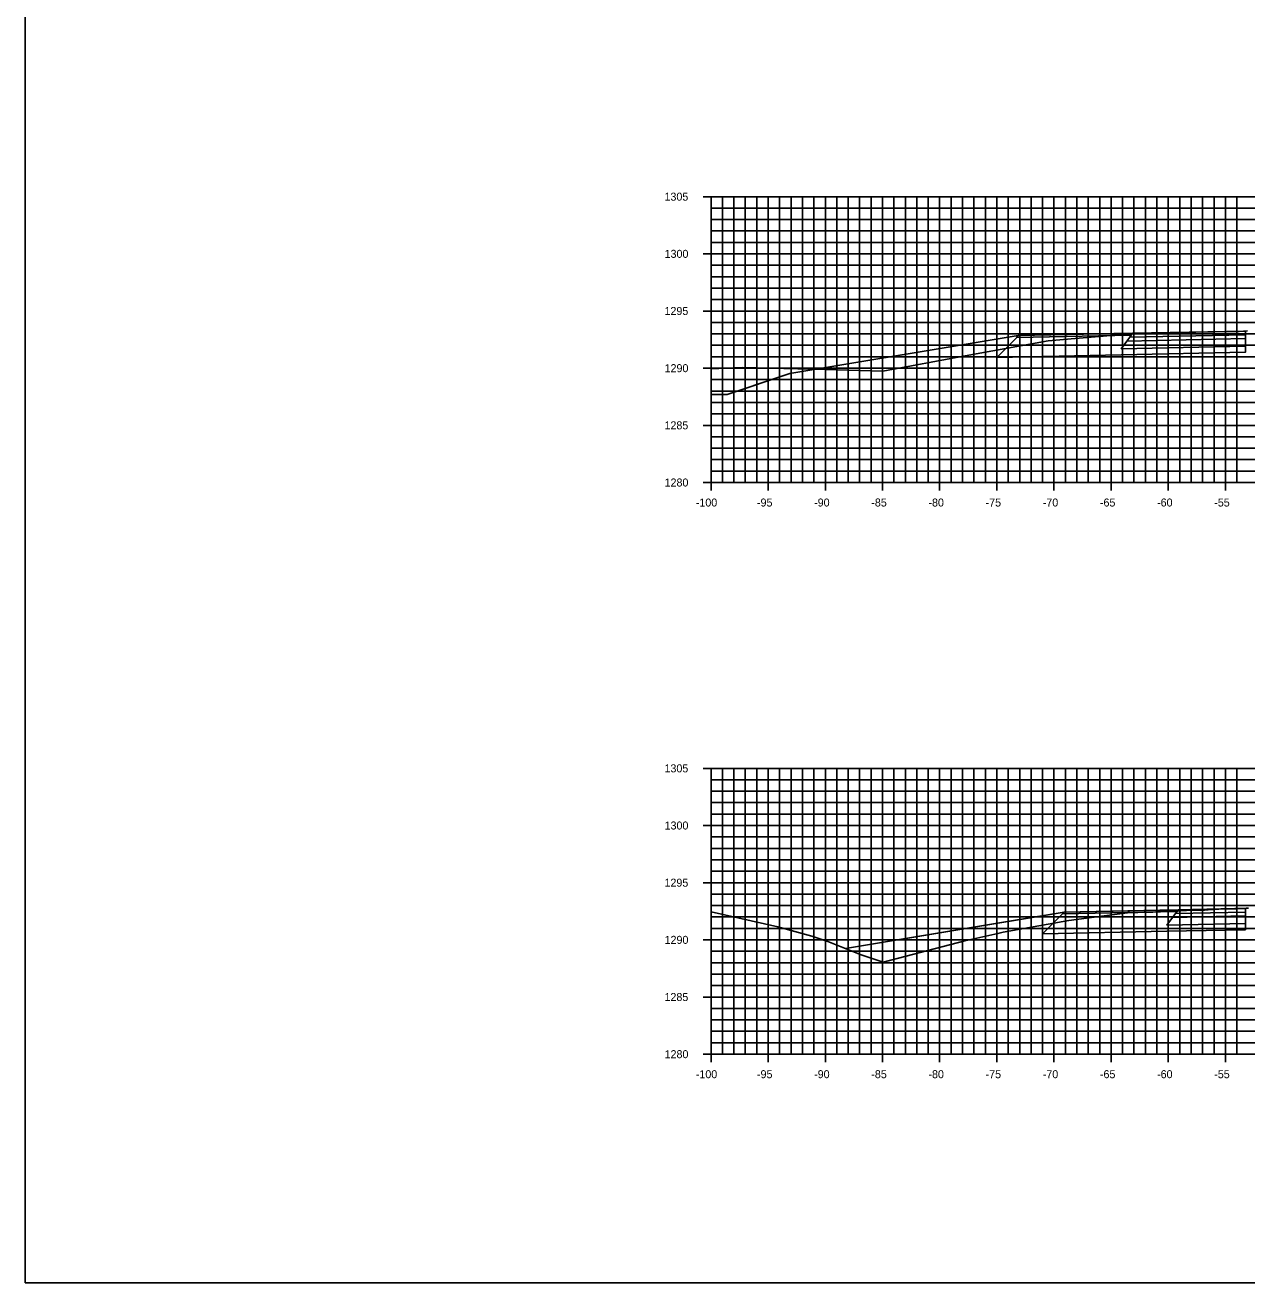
# Model space of a CAD drawing. Extents: x 674939 to 678919, y 750652 to 765176.
# Drawn here: x 677778.5 to 677885.4, y 757822.6 to 757932.6 of the extents above; entities that cross this region are included whole.
import ezdxf

# ---------------------------------------------------------------- set-up
doc = ezdxf.new("R2010")
doc.units = 0
for name, color, linetype in [('R_Alt Surface', 7, 'Continuous'), ('R_Axis', 7, 'Continuous'), ('R_Axis Annot', 7, 'Continuous'), ('R_Exist Surface', 7, 'Continuous'), ('R_Fin Surface', 7, 'Continuous'), ('R_Grid', 7, 'Continuous'), ('R_No Plot', 7, 'Continuous')]:
    doc.layers.add(name, color=color, linetype=linetype)

msp = doc.modelspace()

# ---------------------------------------------------------------- linework, layer by layer
for points in [[(677865.41, 757905.4), (677845.41, 757902.07), (677839.94, 757900.24)], [(677869.41, 757854.98), (677869.41, 757854.98), (677869.41, 757854.98), (677850.28, 757851.8)]]:
    msp.add_lwpolyline(points)
at = {"layer": 'R_Alt Surface'}
for points in [[(677885.27, 757904.48), (677885.27, 757903.94), (677874.41, 757903.71), (677863.54, 757903.49), (677865.29, 757905.24)], [(677885.27, 757853.98), (677885.27, 757853.44), (677878.41, 757853.3), (677867.53, 757853.07), (677869.29, 757854.83)]]:
    msp.add_lwpolyline(points, dxfattribs=at)
for points in [[(677885.27, 757905.14), (677885.27, 757904.48), (677874.41, 757904.25), (677874.91, 757904.92)], [(677885.27, 757905.47), (677885.27, 757905.14), (677874.91, 757904.92), (677875.16, 757905.26)], [(677885.27, 757854.97), (677885.27, 757854.64), (677878.91, 757854.51), (677879.16, 757854.84)], [(677885.27, 757854.64), (677885.27, 757853.98), (677878.41, 757853.84), (677878.91, 757854.51)]]:
    msp.add_lwpolyline(points, close=True, dxfattribs=at)
at = {"layer": 'R_Axis'}
for p, q in [((677837.83, 757917.55), (677839.23, 757917.55)), ((677838.53, 757892.55), (677838.53, 757917.55)), ((677838.53, 757916.55), (677838.88, 757916.55)), ((677838.53, 757915.55), (677838.88, 757915.55)), ((677838.53, 757914.55), (677838.88, 757914.55)), ((677838.53, 757913.55), (677838.88, 757913.55)), ((677837.83, 757912.55), (677839.23, 757912.55)), ((677838.53, 757911.55), (677838.88, 757911.55)), ((677838.53, 757910.55), (677838.88, 757910.55)), ((677838.53, 757909.55), (677838.88, 757909.55)), ((677838.53, 757908.55), (677838.88, 757908.55)), ((677837.83, 757907.55), (677839.23, 757907.55)), ((677838.53, 757906.55), (677838.88, 757906.55)), ((677838.53, 757905.55), (677838.88, 757905.55)), ((677838.53, 757904.55), (677838.88, 757904.55)), ((677838.53, 757903.55), (677838.88, 757903.55)), ((677837.83, 757902.55), (677839.23, 757902.55)), ((677838.53, 757901.55), (677838.88, 757901.55)), ((677838.53, 757900.55), (677838.88, 757900.55)), ((677838.53, 757899.55), (677838.88, 757899.55)), ((677838.53, 757898.55), (677838.88, 757898.55)), ((677837.83, 757897.55), (677839.23, 757897.55)), ((677838.53, 757896.55), (677838.88, 757896.55)), ((677838.53, 757895.55), (677838.88, 757895.55)), ((677838.53, 757894.55), (677838.88, 757894.55)), ((677838.53, 757893.55), (677838.88, 757893.55)), ((677837.83, 757892.55), (677839.23, 757892.55)), ((677838.53, 757891.85), (677838.53, 757893.25)), ((677838.53, 757892.55), (678038.53, 757892.55)), ((677843.53, 757891.85), (677843.53, 757893.25)), ((677848.53, 757891.85), (677848.53, 757893.25)), ((677853.53, 757891.85), (677853.53, 757893.25)), ((677858.53, 757891.85), (677858.53, 757893.25)), ((677863.53, 757891.85), (677863.53, 757893.25)), ((677868.53, 757891.85), (677868.53, 757893.25)), ((677873.53, 757891.85), (677873.53, 757893.25)), ((677878.53, 757891.85), (677878.53, 757893.25)), ((677883.53, 757891.85), (677883.53, 757893.25)), ((677837.83, 757867.55), (677839.23, 757867.55)), ((677838.53, 757842.55), (677838.53, 757867.55)), ((677838.53, 757866.55), (677838.88, 757866.55)), ((677838.53, 757865.55), (677838.88, 757865.55)), ((677838.53, 757864.55), (677838.88, 757864.55)), ((677838.53, 757863.55), (677838.88, 757863.55)), ((677837.83, 757862.55), (677839.23, 757862.55)), ((677838.53, 757861.55), (677838.88, 757861.55)), ((677838.53, 757860.55), (677838.88, 757860.55)), ((677838.53, 757859.55), (677838.88, 757859.55)), ((677838.53, 757858.55), (677838.88, 757858.55)), ((677837.83, 757857.55), (677839.23, 757857.55)), ((677838.53, 757856.55), (677838.88, 757856.55)), ((677838.53, 757855.55), (677838.88, 757855.55)), ((677838.53, 757854.55), (677838.88, 757854.55)), ((677838.53, 757853.55), (677838.88, 757853.55)), ((677837.83, 757852.55), (677839.23, 757852.55)), ((677838.53, 757851.55), (677838.88, 757851.55)), ((677838.53, 757850.55), (677838.88, 757850.55)), ((677838.53, 757849.55), (677838.88, 757849.55)), ((677838.53, 757848.55), (677838.88, 757848.55)), ((677837.83, 757847.55), (677839.23, 757847.55)), ((677838.53, 757846.55), (677838.88, 757846.55)), ((677838.53, 757845.55), (677838.88, 757845.55)), ((677838.53, 757844.55), (677838.88, 757844.55)), ((677838.53, 757843.55), (677838.88, 757843.55)), ((677838.53, 757841.85), (677838.53, 757843.25)), ((677843.53, 757841.85), (677843.53, 757843.25)), ((677848.53, 757841.85), (677848.53, 757843.25)), ((677853.53, 757841.85), (677853.53, 757843.25)), ((677858.53, 757841.85), (677858.53, 757843.25)), ((677863.53, 757841.85), (677863.53, 757843.25)), ((677868.53, 757841.85), (677868.53, 757843.25)), ((677873.53, 757841.85), (677873.53, 757843.25)), ((677878.53, 757841.85), (677878.53, 757843.25)), ((677883.53, 757841.85), (677883.53, 757843.25)), ((677837.83, 757842.55), (677839.23, 757842.55)), ((677838.53, 757842.55), (678038.53, 757842.55))]:
    msp.add_line(p, q, dxfattribs=at)
at = {"layer": 'R_Exist Surface'}
for points in [[(677838.53, 757902.5), (677841.26, 757902.6), (677848.54, 757902.43), (677853.57, 757902.28), (677860.77, 757903.63), (677868.02, 757904.93), (677870.37, 757905.14), (677872.84, 757905.36), (677874.77, 757905.53), (677875.02, 757905.53), (677875.12, 757905.52), (677877.25, 757905.58), (677878.29, 757905.62), (677879.85, 757905.67), (677880.43, 757905.69), (677880.95, 757905.7), (677884.08, 757905.75), (677884.2, 757905.75), (677884.72, 757905.76), (677885.11, 757905.79), (677885.27, 757905.8), (677885.45, 757905.81)], [(677838.53, 757855), (677844.38, 757853.68), (677847.36, 757852.86), (677848.76, 757852.4), (677851.66, 757851.25), (677853.6, 757850.59), (677860.72, 757852.47), (677863.62, 757853.1), (677864.09, 757853.21), (677869.84, 757854.24), (677872.91, 757854.66), (677874.95, 757854.91), (677875.88, 757854.94), (677876.94, 757854.98), (677877.19, 757854.97), (677877.44, 757855.01), (677878.31, 757855.05), (677878.46, 757855.05), (677878.76, 757855.08), (677879.01, 757855.07), (677879.09, 757855.06), (677879.34, 757855.09), (677879.64, 757855.1), (677880.63, 757855.15), (677881.01, 757855.16), (677881.09, 757855.16), (677881.34, 757855.13), (677881.71, 757855.15), (677882.34, 757855.21), (677882.56, 757855.21), (677882.71, 757855.22), (677882.94, 757855.22), (677884.43, 757855.26), (677884.98, 757855.28), (677885.27, 757855.3), (677885.36, 757855.31), (677885.56, 757855.32)]]:
    msp.add_lwpolyline(points, dxfattribs=at)
at = {"layer": 'R_Fin Surface'}
for points in [[(677875.41, 757905.6), (677865.41, 757905.4), (677865.29, 757905.24), (677875.29, 757905.44)], [(677885.27, 757905.8), (677885.27, 757905.47), (677875.16, 757905.26), (677875.41, 757905.6)], [(677879.41, 757855.18), (677869.41, 757854.98), (677869.29, 757854.83), (677879.29, 757855.02)], [(677885.27, 757855.3), (677885.27, 757854.97), (677879.16, 757854.84), (677879.41, 757855.18)]]:
    msp.add_lwpolyline(points, close=True, dxfattribs=at)
for points in [[(677865.41, 757905.4), (677875.41, 757905.6), (677885.27, 757905.8)], [(677865.41, 757905.4), (677865.41, 757905.4)], [(677869.41, 757854.98), (677879.41, 757855.18), (677885.27, 757855.3)], [(677869.41, 757854.98), (677869.41, 757854.98)]]:
    msp.add_lwpolyline(points, dxfattribs=at)
at = {"layer": 'R_Grid'}
for p, q in [((677838.53, 757917.55), (678038.53, 757917.55)), ((677838.53, 757892.55), (677838.53, 757917.55)), ((677838.53, 757916.55), (678038.53, 757916.55)), ((677839.53, 757892.55), (677839.53, 757917.55)), ((677840.53, 757892.55), (677840.53, 757917.55)), ((677841.53, 757892.55), (677841.53, 757917.55)), ((677842.53, 757892.55), (677842.53, 757917.55)), ((677843.53, 757892.55), (677843.53, 757917.55)), ((677844.53, 757892.55), (677844.53, 757917.55)), ((677845.53, 757892.55), (677845.53, 757917.55)), ((677846.53, 757892.55), (677846.53, 757917.55)), ((677847.53, 757892.55), (677847.53, 757917.55)), ((677848.53, 757892.55), (677848.53, 757917.55)), ((677849.53, 757892.55), (677849.53, 757917.55)), ((677850.53, 757892.55), (677850.53, 757917.55)), ((677851.53, 757892.55), (677851.53, 757917.55)), ((677852.53, 757892.55), (677852.53, 757917.55)), ((677853.53, 757892.55), (677853.53, 757917.55)), ((677854.53, 757892.55), (677854.53, 757917.55)), ((677855.53, 757892.55), (677855.53, 757917.55)), ((677856.53, 757892.55), (677856.53, 757917.55)), ((677857.53, 757892.55), (677857.53, 757917.55)), ((677858.53, 757892.55), (677858.53, 757917.55)), ((677859.53, 757892.55), (677859.53, 757917.55)), ((677860.53, 757892.55), (677860.53, 757917.55)), ((677861.53, 757892.55), (677861.53, 757917.55)), ((677862.53, 757892.55), (677862.53, 757917.55)), ((677863.53, 757892.55), (677863.53, 757917.55)), ((677864.53, 757892.55), (677864.53, 757917.55)), ((677865.53, 757892.55), (677865.53, 757917.55)), ((677866.53, 757892.55), (677866.53, 757917.55)), ((677867.53, 757892.55), (677867.53, 757917.55)), ((677868.53, 757892.55), (677868.53, 757917.55)), ((677869.53, 757892.55), (677869.53, 757917.55)), ((677870.53, 757892.55), (677870.53, 757917.55)), ((677871.53, 757892.55), (677871.53, 757917.55)), ((677872.53, 757892.55), (677872.53, 757917.55)), ((677873.53, 757892.55), (677873.53, 757917.55)), ((677874.53, 757892.55), (677874.53, 757917.55)), ((677875.53, 757892.55), (677875.53, 757917.55)), ((677876.53, 757892.55), (677876.53, 757917.55)), ((677877.53, 757892.55), (677877.53, 757917.55)), ((677878.53, 757892.55), (677878.53, 757917.55)), ((677879.53, 757892.55), (677879.53, 757917.55)), ((677880.53, 757892.55), (677880.53, 757917.55)), ((677881.53, 757892.55), (677881.53, 757917.55)), ((677882.53, 757892.55), (677882.53, 757917.55)), ((677883.53, 757892.55), (677883.53, 757917.55)), ((677884.53, 757892.55), (677884.53, 757917.55)), ((677838.53, 757915.55), (678038.53, 757915.55)), ((677838.53, 757914.55), (678038.53, 757914.55)), ((677838.53, 757913.55), (678038.53, 757913.55)), ((677838.53, 757912.55), (678038.53, 757912.55)), ((677838.53, 757911.55), (678038.53, 757911.55)), ((677838.53, 757910.55), (678038.53, 757910.55)), ((677838.53, 757909.55), (678038.53, 757909.55)), ((677838.53, 757908.55), (678038.53, 757908.55)), ((677838.53, 757907.55), (678038.53, 757907.55)), ((677838.53, 757906.55), (678038.53, 757906.55)), ((677838.53, 757905.55), (678038.53, 757905.55)), ((677838.53, 757904.55), (678038.53, 757904.55)), ((677838.53, 757903.55), (678038.53, 757903.55)), ((677838.53, 757902.55), (678038.53, 757902.55)), ((677838.53, 757901.55), (678038.53, 757901.55)), ((677838.53, 757900.55), (678038.53, 757900.55)), ((677838.53, 757899.55), (678038.53, 757899.55)), ((677838.53, 757898.55), (678038.53, 757898.55)), ((677838.53, 757897.55), (678038.53, 757897.55)), ((677838.53, 757896.55), (678038.53, 757896.55)), ((677838.53, 757895.55), (678038.53, 757895.55)), ((677838.53, 757894.55), (678038.53, 757894.55)), ((677838.53, 757893.55), (678038.53, 757893.55)), ((677838.53, 757892.55), (678038.53, 757892.55)), ((677838.53, 757867.55), (678038.53, 757867.55)), ((677838.53, 757842.55), (677838.53, 757867.55)), ((677839.53, 757842.55), (677839.53, 757867.55)), ((677840.53, 757842.55), (677840.53, 757867.55)), ((677841.53, 757842.55), (677841.53, 757867.55)), ((677842.53, 757842.55), (677842.53, 757867.55)), ((677843.53, 757842.55), (677843.53, 757867.55)), ((677844.53, 757842.55), (677844.53, 757867.55)), ((677845.53, 757842.55), (677845.53, 757867.55)), ((677846.53, 757842.55), (677846.53, 757867.55)), ((677847.53, 757842.55), (677847.53, 757867.55)), ((677848.53, 757842.55), (677848.53, 757867.55)), ((677849.53, 757842.55), (677849.53, 757867.55)), ((677850.53, 757842.55), (677850.53, 757867.55)), ((677851.53, 757842.55), (677851.53, 757867.55)), ((677852.53, 757842.55), (677852.53, 757867.55)), ((677853.53, 757842.55), (677853.53, 757867.55)), ((677854.53, 757842.55), (677854.53, 757867.55)), ((677855.53, 757842.55), (677855.53, 757867.55)), ((677856.53, 757842.55), (677856.53, 757867.55)), ((677857.53, 757842.55), (677857.53, 757867.55)), ((677858.53, 757842.55), (677858.53, 757867.55)), ((677859.53, 757842.55), (677859.53, 757867.55)), ((677860.53, 757842.55), (677860.53, 757867.55)), ((677861.53, 757842.55), (677861.53, 757867.55)), ((677862.53, 757842.55), (677862.53, 757867.55)), ((677863.53, 757842.55), (677863.53, 757867.55)), ((677864.53, 757842.55), (677864.53, 757867.55)), ((677865.53, 757842.55), (677865.53, 757867.55)), ((677866.53, 757842.55), (677866.53, 757867.55)), ((677867.53, 757842.55), (677867.53, 757867.55)), ((677868.53, 757842.55), (677868.53, 757867.55)), ((677869.53, 757842.55), (677869.53, 757867.55)), ((677870.53, 757842.55), (677870.53, 757867.55)), ((677871.53, 757842.55), (677871.53, 757867.55)), ((677872.53, 757842.55), (677872.53, 757867.55)), ((677873.53, 757842.55), (677873.53, 757867.55)), ((677874.53, 757842.55), (677874.53, 757867.55)), ((677875.53, 757842.55), (677875.53, 757867.55)), ((677876.53, 757842.55), (677876.53, 757867.55)), ((677877.53, 757842.55), (677877.53, 757867.55)), ((677878.53, 757842.55), (677878.53, 757867.55)), ((677879.53, 757842.55), (677879.53, 757867.55)), ((677880.53, 757842.55), (677880.53, 757867.55)), ((677881.53, 757842.55), (677881.53, 757867.55)), ((677882.53, 757842.55), (677882.53, 757867.55)), ((677883.53, 757842.55), (677883.53, 757867.55)), ((677884.53, 757842.55), (677884.53, 757867.55)), ((677838.53, 757866.55), (678038.53, 757866.55)), ((677838.53, 757865.55), (678038.53, 757865.55)), ((677838.53, 757864.55), (678038.53, 757864.55)), ((677838.53, 757863.55), (678038.53, 757863.55)), ((677838.53, 757862.55), (678038.53, 757862.55)), ((677838.53, 757861.55), (678038.53, 757861.55)), ((677838.53, 757860.55), (678038.53, 757860.55)), ((677838.53, 757859.55), (678038.53, 757859.55)), ((677838.53, 757858.55), (678038.53, 757858.55)), ((677838.53, 757857.55), (678038.53, 757857.55)), ((677838.53, 757856.55), (678038.53, 757856.55)), ((677838.53, 757855.55), (678038.53, 757855.55)), ((677838.53, 757854.55), (678038.53, 757854.55)), ((677838.53, 757853.55), (678038.53, 757853.55)), ((677838.53, 757852.55), (678038.53, 757852.55)), ((677838.53, 757851.55), (678038.53, 757851.55)), ((677838.53, 757850.55), (678038.53, 757850.55)), ((677838.53, 757849.55), (678038.53, 757849.55)), ((677838.53, 757848.55), (678038.53, 757848.55)), ((677838.53, 757847.55), (678038.53, 757847.55)), ((677838.53, 757846.55), (678038.53, 757846.55)), ((677838.53, 757845.55), (678038.53, 757845.55)), ((677838.53, 757844.55), (678038.53, 757844.55)), ((677838.53, 757843.55), (678038.53, 757843.55)), ((677838.53, 757842.55), (678038.53, 757842.55))]:
    msp.add_line(p, q, dxfattribs=at)
at = {"layer": 'R_No Plot'}
msp.add_lwpolyline([(677778.53, 757822.55), (678118.53, 757822.55), (678118.53, 758042.55), (677778.53, 758042.55)], close=True, dxfattribs=at)
for points in [[(677838.53, 757900.24), (677838.56, 757900.24), (677839.94, 757900.24), (677844.47, 757901.75), (677845.41, 757902.07), (677862.06, 757904.84), (677865.41, 757905.4), (677873.76, 757905.57), (677875.41, 757905.6), (677883.69, 757905.76), (677885.27, 757905.8)], [(677850.28, 757851.8), (677866.56, 757854.51), (677869.41, 757854.98), (677877.8, 757855.15), (677879.41, 757855.18), (677884.34, 757855.28), (677885.27, 757855.3)]]:
    msp.add_lwpolyline(points, dxfattribs=at)

# ---------------------------------------------------------------- texts
at = {"layer": 'R_Axis Annot'}
for s, p in [('1305', (677834.46, 757917.2)), ('1300', (677834.47, 757912.2)), ('1295', (677834.46, 757907.2)), ('1290', (677834.47, 757902.2)), ('1285', (677834.46, 757897.2)), ('1280', (677834.47, 757892.2)), ('-100', (677837.2, 757890.45)), ('-95', (677842.55, 757890.45)), ('-90', (677847.55, 757890.45)), ('-85', (677852.55, 757890.45)), ('-80', (677857.55, 757890.45)), ('-75', (677862.55, 757890.45)), ('-70', (677867.55, 757890.45)), ('-65', (677872.55, 757890.45)), ('-60', (677877.55, 757890.45)), ('-55', (677882.55, 757890.45)), ('1305', (677834.46, 757867.2)), ('1300', (677834.47, 757862.2)), ('1295', (677834.46, 757857.2)), ('1290', (677834.47, 757852.2)), ('1285', (677834.46, 757847.2)), ('1280', (677834.47, 757842.2)), ('-100', (677837.2, 757840.45)), ('-95', (677842.55, 757840.45)), ('-90', (677847.55, 757840.45)), ('-85', (677852.55, 757840.45)), ('-80', (677857.55, 757840.45)), ('-75', (677862.55, 757840.45)), ('-70', (677867.55, 757840.45)), ('-65', (677872.55, 757840.45)), ('-60', (677877.55, 757840.45)), ('-55', (677882.55, 757840.45))]:
    msp.add_text(s, height=0.7, dxfattribs=at).set_placement(p)

doc.saveas('drawing.dxf')
